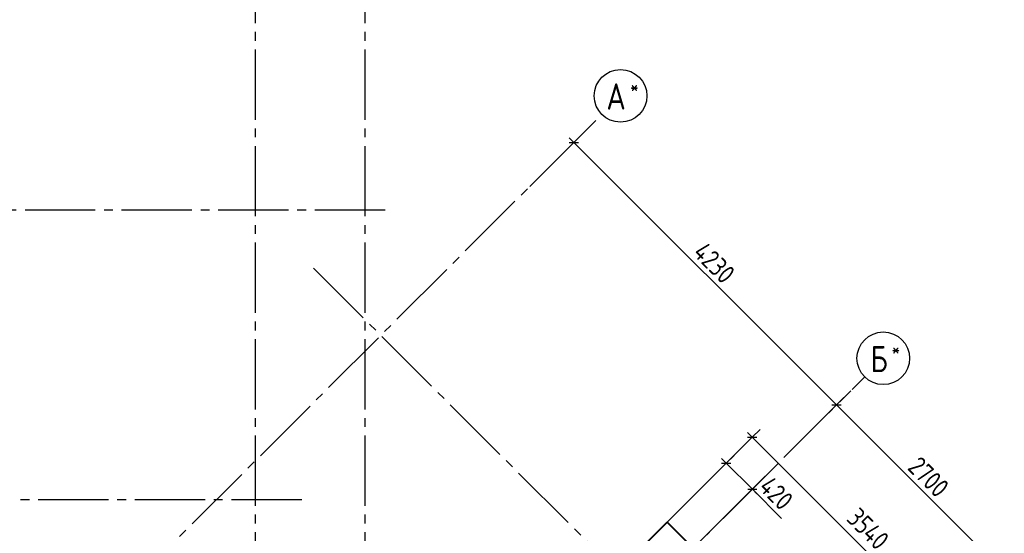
# Model space of a CAD drawing. Header units: millimetres. Extents: x 40580 to 1168286, y -220995 to 81020.
# Tile 341 of 419: x 917723 to 928932, y -110188 to -104335. Entities that reach past the tile are written whole.
import ezdxf

# ---------------------------------------------------------------- set-up
doc = ezdxf.new("R2010")
doc.units = ezdxf.units.MM
doc.linetypes.add('______5', pattern=[1100, 800, -100, 100, -100])
doc.linetypes.add('CENTER', pattern=[2, 1.25, -0.25, 0.25, -0.25])
for name, color, linetype, lineweight in [('Standard', 7, 'Continuous', 25), ('ОСИ', 7, 'CENTER', 15), ('Основная', 7, 'Continuous', 40)]:
    doc.layers.add(name, color=color, linetype=linetype, lineweight=lineweight)
doc.layers.add('Размерная выноска', color=7, linetype='Continuous')
doc.styles.add('GOST 2.304-81', font='txt')
doc.styles.add('ISOCPEUR', font='isocpeur.ttf')

msp = doc.modelspace()

# ---------------------------------------------------------------- linework, layer by layer
at = {"layer": 'Standard', "color": 251, "linetype": 'Continuous', "lineweight": -3, "true_color": 0x656565, "transparency": 33554687}
for p, q in [((924239.2, -105527.6), (923531, -106235.8)), ((924031.8, -105734.9), (924194.9, -105571.9)), ((924031.8, -105734.9), (924120.2, -105646.5)), ((924031.8, -105734.9), (923943.5, -105823.3)), ((927022.9, -108726), (926934.5, -108814.4)), ((927022.9, -108726), (927111.3, -108637.6)), ((926062.8, -109092.3), (926151.2, -109003.9)), ((926062.8, -109092.3), (925093.8, -110061.3)), ((926062.8, -109092.3), (925974.4, -109180.7)), ((925766.6, -109388.5), (925093.8, -110061.3)), ((926359.7, -109389.2), (925390.7, -110358.2)), ((925766.6, -109388.5), (925678.2, -109476.9)), ((925766.6, -109388.5), (925855, -109300.1)), ((926063.5, -109685.5), (926151.9, -109597.1)), ((926063.5, -109685.4), (925390.7, -110358.2)), ((926063.5, -109685.5), (925975.2, -109773.8))]:
    msp.add_line(p, q, dxfattribs=at)
at = {"layer": 'Standard', "color": 7, "linetype": 'Continuous', "lineweight": -3, "transparency": 33554687}
for p, q in [((924031.8, -105734.9), (923978.8, -105681.9)), ((924031.8, -105734.9), (927022.9, -108726)), ((927022.9, -108726), (928932.1, -110635.2)), ((926062.8, -109092.3), (926009.7, -109039.2)), ((926062.8, -109092.3), (928565.9, -111595.4)), ((925766.6, -109388.5), (925713.5, -109335.4)), ((925766.6, -109388.5), (926063.5, -109685.5)), ((926063.5, -109685.5), (926116.6, -109738.5))]:
    msp.add_line(p, q, dxfattribs=at)
at = {"layer": 'Standard', "color": 7, "linetype": 'Continuous', "lineweight": 25, "transparency": 33554687}
for p, q in [((923978.8, -105734.9), (924084.9, -105734.9)), ((926969.9, -108726), (927075.9, -108726)), ((926009.7, -109092.3), (926115.8, -109092.3)), ((925713.5, -109388.5), (925819.6, -109388.5)), ((926010.5, -109685.5), (926116.6, -109685.5))]:
    msp.add_line(p, q, dxfattribs=at)
at = {"layer": 'Standard', "color": 251, "linetype": 'Continuous', "lineweight": -3, "true_color": 0x656565, "transparency": 33554687}
msp.add_lwpolyline([(927022.9, -108726), (927034.9, -108714), (927034.9, -108714), (927185.9, -108563)], dxfattribs=at)
at = {"layer": 'ОСИ', "color": 8, "linetype": '______5', "lineweight": -3, "transparency": 33554687}
for p, q in [((920403.2, -88175.6), (920403.2, -121615.6)), ((921653.2, -88175.6), (921653.2, -121615.6)), ((915017.7, -114749.1), (924351.4, -105415.4)), ((921883.2, -106505.6), (912452.7, -106505.6)), ((921068.9, -107167.8), (928660.3, -114759.2)), ((918644.9, -117104), (927342.4, -108406.5)), ((920933.2, -109805.6), (912452.7, -109805.6))]:
    msp.add_line(p, q, dxfattribs=at)
at = {"layer": 'ОСИ', "color": 7, "linetype": 'Continuous', "lineweight": -3, "transparency": 33554687}
for centre in [(924563.5, -105203.3), (927554.6, -108194.3)]:
    msp.add_circle(centre, 300, dxfattribs=at)
at = {"layer": 'Основная', "transparency": 33554687}
msp.add_line((927596.9, -112564.4), (925093.7, -110061.3), dxfattribs=at)
at = {"layer": 'Основная', "transparency": 33554687, "extrusion": (0, 0, -1)}
msp.add_lwpolyline([(-927596.9, -112564.4), (-921042, -119119.3), (-918538.8, -116616.1), (-925093.7, -110061.3)], dxfattribs=at)
at = {"layer": 'Размерная выноска', "color": 7, "linetype": 'Continuous', "lineweight": -3, "transparency": 33554687}
msp.add_line((926063.5, -109685.5), (926395.9, -110017.8), dxfattribs=at)

# ---------------------------------------------------------------- texts
at = {"layer": 'Standard', "color": 7, "linetype": 'Continuous', "lineweight": 25, "transparency": 33554687, "char_height": 220, "attachment_point": 7, "rotation": 315, "style": 'GOST 2.304-81'}
for s, insert, width in [('4230', (925374.8, -107007.1), 657.054), ('2700', (927819.3, -109451.7), 672.63), ('420', (926125.4, -109676.6), 531.959), ('3540', (927123.6, -110035.2), 672.63)]:
    msp.add_mtext(s, dxfattribs=dict(at, insert=insert, width=width))
at = {"layer": 'ОСИ', "color": 7, "linetype": 'Continuous', "lineweight": 25, "transparency": 33554687, "attachment_point": 7, "style": 'ISOCPEUR'}
for s, insert, char_height, width in [('\\W0.80;*', (924672, -105185.8), 180, 215.909), ('\\W0.82;А', (924402, -105360.8), 300, 392.64), ('\\W0.80;Б', (927408.1, -108351.8), 300, 359.83), ('\\W0.80;*', (927648.1, -108176.8), 180, 215.9)]:
    msp.add_mtext(s, dxfattribs=dict(at, insert=insert, char_height=char_height, width=width))

doc.saveas('drawing.dxf')
